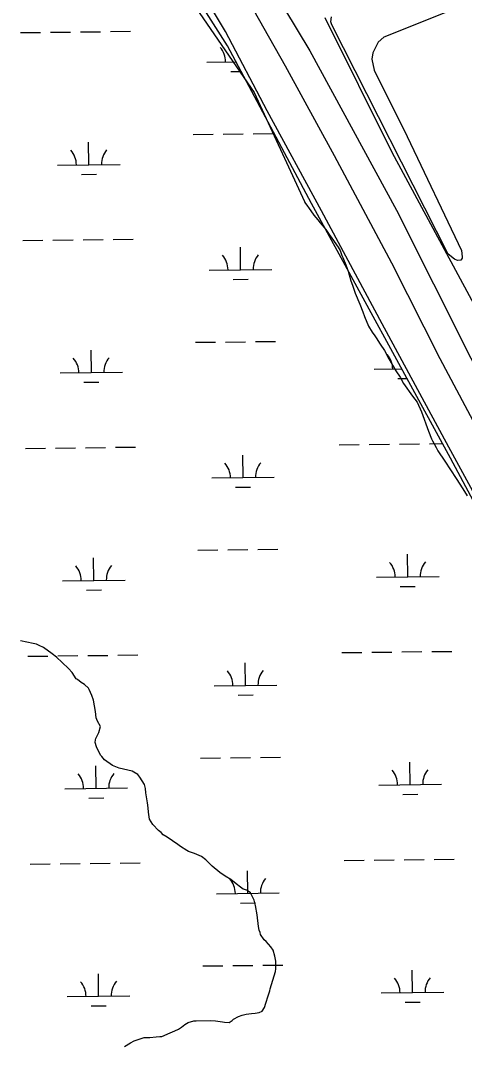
# Model space of a CAD drawing. Extents: x 3684037 to 3722149, y 433263 to 459021.
# Drawn here: x 3704929 to 3705639, y 440462 to 442103 of the extents above; entities that cross this region are included whole.
import ezdxf

# ---------------------------------------------------------------- set-up
doc = ezdxf.new("R2010")
doc.units = 0
for name, color, linetype in [('V-LEVE-TOET', 7, 'Continuous'), ('V-RIVR-EDGE', 7, 'Continuous'), ('V-SITE-VEGE', 7, 'Continuous'), ('V-TOPO-SHOR', 7, 'Continuous'), ('V-WETL-SWMP', 7, 'Continuous')]:
    doc.layers.add(name, color=color, linetype=linetype)

msp = doc.modelspace()

# ---------------------------------------------------------------- linework, layer by layer
at = {"layer": 'V-LEVE-TOET'}
for points in [[(3706288.8, 440144.2), (3706204.8, 440303.5), (3706106.8, 440488.5), (3706022.8, 440650.2), (3705921.9, 440838.7), (3705813.6, 441049.9), (3705722.6, 441221.2), (3705614.1, 441420.5), (3705507.4, 441618), (3705410.6, 441798.8), (3705323.5, 441958.7), (3705256.9, 442085.8), (3705182.5, 442211.2)], [(3705258.8, 442196.2), (3705352.2, 442030.9), (3705430.5, 441887.7), (3705522.1, 441715.8), (3705599.7, 441562.5), (3705683.8, 441404.4), (3705769.7, 441246.8), (3705838.6, 441116.8), (3705935.3, 440924.1), (3706043.3, 440731.3), (3706130.8, 440562.5), (3706220.5, 440381.8), (3706285, 440271.3), (3706336.4, 440179.6)]]:
    msp.add_lwpolyline(points, dxfattribs=at)
at = {"layer": 'V-RIVR-EDGE'}
msp.add_spline([(3705459.3, 448025.4), (3705478.2, 447991), (3705490.6, 447962.7), (3705497.9, 447946.9), (3705515.2, 447915.3), (3705550.2, 447853.8), (3705577.2, 447806.4), (3705592.1, 447777.2), (3705613, 447735.5), (3705627.1, 447702.7), (3705648.4, 447660.6), (3705670.9, 447613.3), (3705688.6, 447575.6), (3705703.1, 447542.8), (3705728.1, 447487.8), (3705750.2, 447433.1), (3705764.2, 447399.5), (3705787.6, 447350.5), (3705800.4, 447321.8), (3705823.8, 447277.7), (3705853.1, 447212.9), (3705867.2, 447179.7), (3705884.5, 447148.5), (3705906.2, 447095.5), (3705936, 447039.6), (3705952.5, 446996.3), (3705954.5, 446986.6), (3705964.5, 446959.1), (3705978.2, 446928.3), (3706001.9, 446883.8), (3706017.2, 446850.2), (3706031.3, 446824.3), (3706060.3, 446774.8), (3706084.9, 446736.8), (3706095.8, 446723.4), (3706096.2, 446720.2), (3706091.3, 446714.5), (3706089.7, 446713.3), (3706090.5, 446708.9), (3706096.1, 446705.6), (3706103, 446703.6), (3706108.6, 446696.7), (3706116.3, 446683.3), (3706130, 446657), (3706163.4, 446591.8), (3706169.4, 446575.6), (3706187.1, 446537.6), (3706212.8, 446473.6), (3706230.1, 446432.3), (3706247.4, 446398.3), (3706265.1, 446371.2), (3706278.8, 446345.3), (3706293.7, 446309.7), (3706314.6, 446262.3), (3706333.5, 446225.8), (3706356, 446180.1), (3706380.2, 446133.5), (3706396.3, 446102.4), (3706412.8, 446074.8), (3706429.7, 446038.8), (3706447, 445997.9), (3706455.4, 445962.3), (3706478.2, 445886.2), (3706492.7, 445852.2), (3706510.4, 445809.7), (3706528.1, 445771.7), (3706558.3, 445705.3), (3706582.8, 445657.1), (3706597.7, 445624.3), (3706628.3, 445558.3), (3706659.6, 445483), (3706677.7, 445432.8), (3706697, 445381), (3706750.1, 445262.4), (3706782.6, 445193.2), (3706806.8, 445141.8), (3706827.7, 445093.6), (3706851, 445029.3), (3706864.2, 444984.3), (3706871.8, 444949.5), (3706889.5, 444896.9), (3706899.9, 444865.8), (3706912.4, 444832.2), (3706928.8, 444798.2), (3706942.5, 444773.5), (3706966.3, 444725.3), (3706990.4, 444679.5), (3707017, 444624.5), (3707033.9, 444586), (3707080.5, 444482), (3707095.4, 444444.7), (3707112.3, 444405.1), (3707123.1, 444381.2), (3707171.4, 444273.5), (3707203.2, 444200.6), (3707218, 444163.8), (3707250.2, 444096.2), (3707257.4, 444074.3), (3707269.9, 444041.6), (3707288.4, 443990.6), (3707304, 443950.1), (3707343, 443838), (3707365.9, 443772), (3707378.7, 443728.7), (3707379.9, 443714.1), (3707381.1, 443702.8), (3707387.5, 443682.2), (3707398.3, 443657.1), (3707418.1, 443619), (3707439, 443578.5), (3707454.3, 443542.1), (3707473.1, 443492.7), (3707483.2, 443464.4), (3707531.1, 443368), (3707542.7, 443345), (3707550.8, 443323.9), (3707556.8, 443302.5), (3707556.8, 443297.6), (3707558.8, 443289.1), (3707568.4, 443273.3), (3707583.7, 443244.6), (3707593.8, 443221.9), (3707598.2, 443213.4), (3707609.5, 443204.9), (3707611.9, 443195.2), (3707611.9, 443180.6), (3707615.5, 443168.1), (3707621.9, 443150.3), (3707634.4, 443126.8), (3707648.1, 443102.1), (3707655.3, 443081.8), (3707660.5, 443073.3), (3707674.2, 443051.5), (3707678.6, 443034.1), (3707682.6, 443015.5), (3707689.5, 442998.5), (3707701.9, 442964.5), (3707714, 442928.4), (3707721.2, 442903.3), (3707726.4, 442888.8), (3707738.1, 442871.8), (3707743.7, 442857.2), (3707744.5, 442845.1), (3707747.3, 442826.1), (3707753.7, 442815.5), (3707763, 442801.3), (3707770.2, 442783.9), (3707772.6, 442762.1), (3707776.2, 442738.2), (3707779.8, 442720), (3707786.6, 442702.6), (3707805.5, 442663.3), (3707822.8, 442627.3), (3707832, 442599.4), (3707839.2, 442573.9), (3707845.7, 442561.3), (3707852.5, 442552.4), (3707860.2, 442541.9), (3707869.5, 442530.6), (3707886.4, 442507.9), (3707898.9, 442479.9), (3707916.1, 442434.6), (3707928.6, 442395.8), (3707943.4, 442356.5), (3707965.6, 442316.4), (3707989.7, 442269), (3708009.8, 442227.7), (3708024.7, 442192.5), (3708061.3, 442114.4), (3708074.2, 442088.5), (3708094.3, 442045.6), (3708116, 441996.6), (3708126.1, 441968.3), (3708137.7, 441927.8), (3708147.3, 441899.5), (3708157.8, 441868.3), (3708179.1, 441812.4), (3708204, 441746.9), (3708227.7, 441693.8), (3708249.8, 441646.1), (3708265.1, 441615.3), (3708271.5, 441595.9), (3708278.4, 441582.1), (3708308.1, 441508.4), (3708330.6, 441457.8), (3708349.9, 441405.2), (3708369.6, 441340.1), (3708384, 441295.6), (3708395.3, 441268.4), (3708411.8, 441234.8), (3708423.4, 441209.3), (3708441.1, 441169.7), (3708458.4, 441135.2), (3708469.3, 441110.5), (3708475.3, 441089.1), (3708486.9, 441061.6), (3708507.1, 441017.4), (3708523.5, 440978.6), (3708539.2, 440935.7), (3708564.1, 440883.1), (3708587.1, 440841.3), (3708595.1, 440826.8), (3708600.4, 440809.4), (3708606.7, 440778.2), (3708615.6, 440755.1), (3708636.9, 440692), (3708652.9, 440644.3), (3708673.4, 440592), (3708688.7, 440554.4), (3708706, 440506.6), (3708725.7, 440462.9), (3708743.4, 440422.4), (3708759.4, 440387.6), (3708800.1, 440293.3), (3708821, 440246.3), (3708835, 440211.5), (3708849.1, 440180.4), (3708876.1, 440124.9), (3708892.2, 440093.7), (3708912.3, 440054.9), (3708922.3, 440031), (3708932, 439999.8), (3708939.2, 439978.8), (3708948, 439954.1), (3708952.4, 439931.8), (3708956, 439911.6), (3708960, 439899.5), (3708969.6, 439870.3), (3708986.9, 439829.8), (3708999.4, 439794.2), (3709014.7, 439755.4), (3709034.7, 439705.2), (3709046.8, 439671.6), (3709063.3, 439633.1), (3709075.8, 439614.5), (3709093.1, 439592.6), (3709106, 439574.4), (3709121.7, 439548.9), (3709151.5, 439484.1), (3709171.6, 439447.3), (3709197.4, 439407.6), (3709211.1, 439376.8), (3709222.3, 439350.1), (3709240.4, 439308.8), (3709252.9, 439281.7), (3709266.1, 439254.9), (3709271, 439245.6), (3709296.3, 439199.9), (3709313.2, 439159), (3709331.3, 439114.9), (3709341.3, 439082.5), (3709360.3, 439046.5), (3709378.8, 439008.8), (3709407.7, 438944.4), (3709416.4, 438923.6)], degree=3, dxfattribs=at)
at = {"layer": 'V-SITE-VEGE'}
for p, q in [((3705149.9, 442211), (3705302.6, 441988.1)), ((3705302.6, 441988.1), (3705383.2, 441813.6)), ((3705383.2, 441813.6), (3705383.8, 441812.3)), ((3705383.8, 441812.3), (3705388.1, 441806.2)), ((3705388.1, 441806.2), (3705389.5, 441804.4)), ((3705389.5, 441804.4), (3705397.9, 441791.8)), ((3705397.9, 441791.8), (3705404.5, 441784.3)), ((3705404.5, 441784.3), (3705408.3, 441779.6)), ((3705408.3, 441779.6), (3705417.2, 441768.9)), ((3705417.2, 441768.9), (3705422.4, 441760.9)), ((3705422.4, 441760.9), (3705427.1, 441755.3)), ((3705427.1, 441755.3), (3705437, 441740.9)), ((3705437, 441740.9), (3705440.3, 441735.2)), ((3705440.3, 441735.2), (3705443.1, 441727.3)), ((3705443.1, 441727.3), (3705444.5, 441724.5)), ((3705444.5, 441724.5), (3705449.2, 441712.3)), ((3705449.2, 441712.3), (3705451.6, 441706.7)), ((3705451.6, 441706.7), (3705453, 441702.5)), ((3705453, 441702.5), (3705457.3, 441687.1)), ((3705457.3, 441687.1), (3705460.1, 441680.1)), ((3705460.1, 441680.1), (3705464.4, 441667.4)), ((3705464.4, 441667.4), (3705471.4, 441649.7)), ((3705471.4, 441649.7), (3705476.6, 441637.5)), ((3705476.6, 441637.5), (3705479, 441630)), ((3705479, 441630), (3705485.6, 441614.6)), ((3705485.6, 441614.6), (3705491.2, 441604.8)), ((3705491.2, 441604.8), (3705495.5, 441598.7)), ((3705495.5, 441598.7), (3705497.8, 441595.9)), ((3705497.8, 441595.9), (3705504, 441585.6)), ((3705504, 441585.6), (3705511, 441575.4)), ((3705511, 441575.4), (3705518.1, 441562.3)), ((3705518.1, 441562.3), (3705529.4, 441543.1)), ((3705529.4, 441543.1), (3705536, 441532.9)), ((3705536, 441532.9), (3705541.6, 441522.6)), ((3705541.6, 441522.6), (3705555.7, 441502.5)), ((3705555.7, 441502.5), (3705563.2, 441492.7)), ((3705563.2, 441492.7), (3705570.3, 441477.3)), ((3705570.3, 441477.3), (3705581.6, 441446.4)), ((3705581.6, 441446.4), (3705586.4, 441434.2)), ((3705586.4, 441434.2), (3705587.8, 441431)), ((3705587.8, 441431), (3705593.4, 441420.2)), ((3705593.4, 441420.2), (3705596.3, 441414.6)), ((3705596.3, 441414.6), (3705607.6, 441398.3)), ((3705607.6, 441398.3), (3705625.9, 441370.7)), ((3705625.9, 441370.7), (3705636.2, 441354.3)), ((3705636.2, 441354.3), (3705643.3, 441342.7)), ((3704949.3, 441106.3), (3704929.2, 441111)), ((3704954.5, 441105.4), (3704949.3, 441106.3)), ((3704959.2, 441103.1), (3704954.5, 441105.4)), ((3704965.8, 441100.3), (3704959.2, 441103.1)), ((3704979.8, 441090.1), (3704965.8, 441100.3)), ((3704986.9, 441084.5), (3704979.8, 441090.1)), ((3704995.8, 441076.1), (3704986.9, 441084.5)), ((3705006.1, 441066.7), (3704995.8, 441076.1)), ((3705011.8, 441060.2), (3705006.1, 441066.7)), ((3705018.3, 441049.9), (3705011.8, 441060.2)), ((3705020.2, 441049), (3705018.3, 441049.9)), ((3705026.3, 441044.3), (3705020.2, 441049)), ((3705031.5, 441041.1), (3705026.3, 441044.3)), ((3705037.6, 441035), (3705031.5, 441041.1)), ((3705039, 441032.7), (3705037.6, 441035)), ((3705043.2, 441023.3), (3705039, 441032.7)), ((3705045.6, 441015.8), (3705043.2, 441023.3)), ((3705048.9, 440997.6), (3705045.6, 441015.8)), ((3705049.9, 440987.8), (3705048.9, 440997.6)), ((3705052.3, 440982.1), (3705049.9, 440987.8)), ((3705057, 440973.7), (3705052.3, 440982.1)), ((3705049.6, 440954.5), (3705054.2, 440963.9)), ((3705054.2, 440963.9), (3705057, 440973.7)), ((3705048.6, 440948.4), (3705049.1, 440952.2)), ((3705050.5, 440941.4), (3705048.6, 440948.4)), ((3705049.1, 440952.2), (3705049.6, 440954.5)), ((3705057.1, 440927.9), (3705050.5, 440941.4)), ((3705059, 440925.5), (3705057.1, 440927.9)), ((3705063.7, 440920.4), (3705059, 440925.5)), ((3705076.4, 440911.1), (3705063.7, 440920.4)), ((3705086.7, 440906.9), (3705076.4, 440911.1)), ((3705093.7, 440905.5), (3705086.7, 440906.9)), ((3705107.8, 440902.3), (3705093.7, 440905.5)), ((3705110.6, 440900.9), (3705107.8, 440902.3)), ((3705116.7, 440896.7), (3705110.6, 440900.9)), ((3705120, 440892.5), (3705116.7, 440896.7)), ((3705127.5, 440880.8), (3705120, 440892.5)), ((3705128.9, 440874.3), (3705127.5, 440880.8)), ((3705129.4, 440867.7), (3705128.9, 440874.3)), ((3705132.3, 440851.8), (3705129.4, 440867.7)), ((3705133.2, 440843.4), (3705132.3, 440851.8)), ((3705133.7, 440836.8), (3705133.2, 440843.4)), ((3705135.6, 440825.6), (3705133.7, 440836.8)), ((3705138, 440821.4), (3705135.6, 440825.6)), ((3705140.8, 440816.7), (3705138, 440821.4)), ((3705149.7, 440807.4), (3705140.8, 440816.7)), ((3705154, 440804.1), (3705149.7, 440807.4)), ((3705157.3, 440800.4), (3705154, 440804.1)), ((3705163.4, 440796.7), (3705157.3, 440800.4)), ((3705180.7, 440785), (3705163.4, 440796.7)), ((3705184.9, 440781.7), (3705180.7, 440785)), ((3705194.8, 440775.2), (3705184.9, 440781.7)), ((3705197.6, 440773.8), (3705194.8, 440775.2)), ((3705207.4, 440770.6), (3705197.6, 440773.8)), ((3705218.7, 440765.5), (3705207.4, 440770.6)), ((3705225.7, 440760.3), (3705218.7, 440765.5)), ((3705235.6, 440750.5), (3705225.7, 440760.3)), ((3705247.8, 440740.3), (3705235.6, 440750.5)), ((3705256.3, 440734.2), (3705247.8, 440740.3)), ((3705265.2, 440729.1), (3705256.3, 440734.2)), ((3705274.1, 440722.1), (3705265.2, 440729.1)), ((3705280.7, 440716.5), (3705274.1, 440722.1)), ((3705284.9, 440713.7), (3705280.7, 440716.5)), ((3705291, 440711.9), (3705284.9, 440713.7)), ((3705297.1, 440707.7), (3705291, 440711.9)), ((3705302.7, 440696), (3705297.1, 440707.7)), ((3705303.7, 440691.8), (3705302.7, 440696)), ((3705305.1, 440687.1), (3705303.7, 440691.8)), ((3705307.5, 440672.6), (3705305.1, 440687.1)), ((3705309.4, 440653.9), (3705307.5, 440672.6)), ((3705310.8, 440647.8), (3705309.4, 440653.9)), ((3705312.3, 440644.1), (3705310.8, 440647.8)), ((3705312.7, 440640.8), (3705312.3, 440644.1)), ((3705318.8, 440632.4), (3705312.7, 440640.8)), ((3705321.7, 440629.6), (3705318.8, 440632.4)), ((3705329.2, 440621.2), (3705321.7, 440629.6)), ((3705332.9, 440615.6), (3705329.2, 440621.2)), ((3705335.8, 440606.2), (3705332.9, 440615.6)), ((3705337.2, 440598.3), (3705335.8, 440606.2)), ((3705337.3, 440586.1), (3705337.2, 440598.3)), ((3705328.5, 440554.2), (3705336.8, 440581.9)), ((3705336.8, 440581.9), (3705337.3, 440586.1)), ((3705325.2, 440543), (3705327.5, 440550.5)), ((3705327.5, 440550.5), (3705328.5, 440554.2)), ((3705321.1, 440530.8), (3705325.2, 440543)), ((3705304.2, 440514.8), (3705310.8, 440516.2)), ((3705310.8, 440516.2), (3705315.5, 440518.1)), ((3705315.5, 440518.1), (3705319.2, 440524.2)), ((3705319.2, 440524.2), (3705321.1, 440530.8)), ((3705192, 440496.7), (3705197.1, 440500)), ((3705197.1, 440500), (3705206.4, 440502.8)), ((3705206.4, 440502.8), (3705210.2, 440502.8)), ((3705210.2, 440502.8), (3705233.6, 440503.4)), ((3705233.6, 440503.4), (3705241.1, 440502.9)), ((3705241.1, 440502.9), (3705251.9, 440501.1)), ((3705251.9, 440501.1), (3705255.1, 440500.6)), ((3705255.1, 440500.6), (3705262.6, 440500.2)), ((3705262.6, 440500.2), (3705267.3, 440503.5)), ((3705267.3, 440503.5), (3705269.6, 440505.3)), ((3705269.6, 440505.3), (3705277.6, 440509.6)), ((3705277.6, 440509.6), (3705283.7, 440511.9)), ((3705283.7, 440511.9), (3705289.7, 440513.4)), ((3705289.7, 440513.4), (3705298.6, 440514.3)), ((3705298.6, 440514.3), (3705304.2, 440514.8)), ((3705155, 440477.8), (3705168.6, 440483.5)), ((3705168.6, 440483.5), (3705176.1, 440486.8)), ((3705176.1, 440486.8), (3705181.7, 440489.6)), ((3705181.7, 440489.6), (3705186.3, 440492.4)), ((3705186.3, 440492.4), (3705192, 440496.7)), ((3705095.2, 440461.7), (3705105, 440467.4)), ((3705105, 440467.4), (3705111, 440470.7)), ((3705111, 440470.7), (3705120.4, 440474)), ((3705120.4, 440474), (3705126.9, 440475.9)), ((3705126.9, 440475.9), (3705135.8, 440475.9)), ((3705135.8, 440475.9), (3705146.1, 440476.9)), ((3705146.1, 440476.9), (3705151.8, 440477.8)), ((3705151.8, 440477.8), (3705155, 440477.8))]:
    msp.add_line(p, q, dxfattribs=at)
msp.add_lwpolyline([(3705799.6, 442192.9), (3705510.1, 442077), (3705500.7, 442068.9), (3705492.3, 442052), (3705491, 442041.5), (3705494.3, 442023.9), (3705547.4, 441917.9), (3705634.2, 441735.4), (3705635.3, 441725.4), (3705635.2, 441723.1), (3705632.9, 441720.2), (3705627.6, 441719.7), (3705622.9, 441721.5), (3705613.1, 441729.8), (3705426.7, 442096.7), (3705425.5, 442101.4), (3705426.2, 442109.6)], dxfattribs=at)
at = {"layer": 'V-TOPO-SHOR'}
for points in [[(3705292.3, 442220.9), (3705391.6, 442054.7), (3705530.1, 441800.2), (3705708.4, 441445.2), (3705861.9, 441163.6), (3706029.6, 440850.9), (3706205.2, 440514), (3706424.9, 440098.8), (3706534.3, 439905.5)], [(3705415.6, 442108.2), (3705523, 441892.8), (3705752, 441467.5), (3705968.4, 441066.9), (3706182.9, 440655.9), (3706432.9, 440177.7), (3706570.9, 439926.2)]]:
    msp.add_lwpolyline(points, dxfattribs=at)
at = {"layer": 'V-WETL-SWMP'}
for p, q in [((3704929.2, 442084.1), (3704961.2, 442084.5)), ((3704977.2, 442084.7), (3705009.2, 442085)), ((3705025.2, 442085.2), (3705057.2, 442085.6)), ((3705073.2, 442085.8), (3705105.2, 442086.2)), ((3705227.1, 442036.8), (3705273.5, 442037.4)), ((3705265.3, 442021.8), (3705281.7, 442022)), ((3705205.1, 441921.1), (3705237.1, 441921.5)), ((3705253.1, 441921.7), (3705285, 441922.1)), ((3705301, 441922.2), (3705333, 441922.6)), ((3705038.5, 441872.8), (3705038.1, 441908.8)), ((3704988.5, 441872.2), (3705088.5, 441873.3)), ((3705026.7, 441857.2), (3705050.7, 441857.5)), ((3704933.1, 441751.5), (3704965.1, 441751.8)), ((3704981.1, 441752), (3705013.1, 441752.4)), ((3705029.1, 441752.6), (3705061.1, 441752.9)), ((3705077.1, 441753.1), (3705109.1, 441753.5)), ((3705281, 441704.8), (3705280.6, 441740.8)), ((3705231, 441704.2), (3705331, 441705.3)), ((3705269.2, 441689.2), (3705293.2, 441689.5)), ((3705208.9, 441588.5), (3705240.9, 441588.9)), ((3705256.9, 441589), (3705288.9, 441589.4)), ((3705304.9, 441589.6), (3705336.9, 441590)), ((3705042.4, 441540.1), (3705042, 441576.1)), ((3704992.4, 441539.5), (3705092.4, 441540.7)), ((3705494.3, 441545.4), (3705538.8, 441545.9)), ((3705030.6, 441524.5), (3705054.6, 441524.8)), ((3705532.5, 441530.4), (3705547.1, 441530.5)), ((3704937, 441418.8), (3704969, 441419.2)), ((3704985, 441419.4), (3705017, 441419.7)), ((3705033, 441419.9), (3705065, 441420.3)), ((3705081, 441420.5), (3705113, 441420.8)), ((3705438.8, 441424.6), (3705470.8, 441425)), ((3705486.8, 441425.2), (3705518.8, 441425.6)), ((3705534.8, 441425.8), (3705566.8, 441426.1)), ((3705582.8, 441426.3), (3705603.7, 441426.6)), ((3705284.9, 441372.1), (3705284.4, 441408.1)), ((3705234.9, 441371.5), (3705334.9, 441372.7)), ((3705273, 441356.5), (3705297, 441356.8)), ((3705212.8, 441255.8), (3705244.8, 441256.2)), ((3705260.8, 441256.4), (3705292.8, 441256.8)), ((3705308.8, 441256.9), (3705340.8, 441257.3)), ((3705046.3, 441207.5), (3705045.9, 441243.5)), ((3705548.2, 441213.3), (3705547.7, 441249.3)), ((3704996.3, 441206.9), (3705096.3, 441208)), ((3705498.2, 441212.7), (3705598.2, 441213.9)), ((3705034.5, 441191.9), (3705058.5, 441192.2)), ((3705536.3, 441197.7), (3705560.3, 441198)), ((3705442.7, 441092), (3705474.7, 441092.4)), ((3705490.7, 441092.5), (3705522.7, 441092.9)), ((3705538.7, 441093.1), (3705570.7, 441093.5)), ((3705586.7, 441093.7), (3705618.7, 441094)), ((3704940.8, 441086.1), (3704972.8, 441086.5)), ((3704988.8, 441086.7), (3705020.8, 441087.1)), ((3705036.8, 441087.3), (3705068.8, 441087.6)), ((3705084.8, 441087.8), (3705116.8, 441088.2)), ((3705288.7, 441039.5), (3705288.3, 441075.4)), ((3705238.7, 441038.9), (3705338.7, 441040)), ((3705276.9, 441023.9), (3705300.9, 441024.2)), ((3705050.2, 440874.8), (3705049.7, 440910.8)), ((3705216.7, 440923.2), (3705248.7, 440923.5)), ((3705264.7, 440923.7), (3705296.7, 440924.1)), ((3705312.7, 440924.3), (3705344.7, 440924.7)), ((3705552, 440880.6), (3705551.6, 440916.6)), ((3705502, 440880.1), (3705602, 440881.2)), ((3705000.2, 440874.2), (3705100.2, 440875.4)), ((3705540.2, 440865.1), (3705564.2, 440865.4)), ((3705038.3, 440859.2), (3705062.3, 440859.5)), ((3704944.7, 440753.5), (3704976.7, 440753.9)), ((3704992.7, 440754.1), (3705024.7, 440754.4)), ((3705040.7, 440754.6), (3705072.7, 440755)), ((3705088.7, 440755.2), (3705120.7, 440755.5)), ((3705446.6, 440759.3), (3705478.6, 440759.7)), ((3705494.6, 440759.9), (3705526.6, 440760.3)), ((3705542.6, 440760.5), (3705574.6, 440760.8)), ((3705590.6, 440761), (3705622.6, 440761.4)), ((3705292.6, 440706.8), (3705292.2, 440742.8)), ((3705242.6, 440706.2), (3705342.6, 440707.4)), ((3705280.8, 440691.2), (3705304.8, 440691.5)), ((3705220.5, 440590.5), (3705252.5, 440590.9)), ((3705268.5, 440591.1), (3705300.5, 440591.5)), ((3705316.5, 440591.6), (3705348.5, 440592)), ((3705555.9, 440548), (3705555.5, 440584)), ((3705054, 440542.2), (3705053.6, 440578.1)), ((3705505.9, 440547.4), (3705605.9, 440548.6)), ((3705004, 440541.6), (3705104, 440542.7)), ((3705544.1, 440532.4), (3705568.1, 440532.7)), ((3705042.2, 440526.6), (3705066.2, 440526.9))]:
    msp.add_line(p, q, dxfattribs=at)
msp.add_lwpolyline([(3706710.8, 439280.3), (3706638.2, 439406.3), (3706595.5, 439502), (3706548, 439591.9), (3706505.3, 439687.6), (3706453, 439784.2), (3706398.7, 439890), (3706353.6, 439980.4), (3706304.2, 440068.4), (3706268.8, 440140.5), (3706235.4, 440222.1), (3705992.8, 440691.7), (3705782.7, 441092.1), (3705616.6, 441402.9), (3705394.6, 441810.6), (3705259.9, 442062.8), (3705038.5, 442412.3)], dxfattribs=at)
for centre, start, end in [((3705221.9, 442037.2), 359.8949, 41.4385), ((3704983.3, 441872.6), 359.8949, 41.4385), ((3705093.8, 441873.9), 139.8949, 181.4385), ((3705225.7, 441704.6), 359.8949, 41.4385), ((3705336.2, 441705.9), 139.8949, 181.4385), ((3705489, 441545.8), 359.8949, 41.4385), ((3704987.2, 441539.9), 359.8949, 41.4385), ((3705097.6, 441541.2), 139.8949, 181.4385), ((3705229.6, 441371.9), 359.8949, 41.4385), ((3705340.1, 441373.2), 139.8949, 181.4385), ((3704991, 441207.3), 359.8949, 41.4385), ((3705101.5, 441208.6), 139.8949, 181.4385), ((3705492.9, 441213.1), 359.8949, 41.4385), ((3705603.4, 441214.4), 139.8949, 181.4385), ((3705233.5, 441039.3), 359.8949, 41.4385), ((3705344, 441040.6), 139.8949, 181.4385), ((3704994.9, 440874.6), 359.8949, 41.4385), ((3705105.4, 440875.9), 139.8949, 181.4385), ((3705496.8, 440880.5), 359.8949, 41.4385), ((3705607.3, 440881.8), 139.8949, 181.4385), ((3705237.4, 440706.6), 359.8949, 41.4385), ((3705347.8, 440707.9), 139.8949, 181.4385), ((3704998.8, 440542), 359.8949, 41.4385), ((3705109.3, 440543.3), 139.8949, 181.4385), ((3705500.7, 440547.8), 359.8949, 41.4385), ((3705611.1, 440549.1), 139.8949, 181.4385)]:
    msp.add_arc(centre, 35.2, start, end, dxfattribs=at)

doc.saveas('drawing.dxf')
